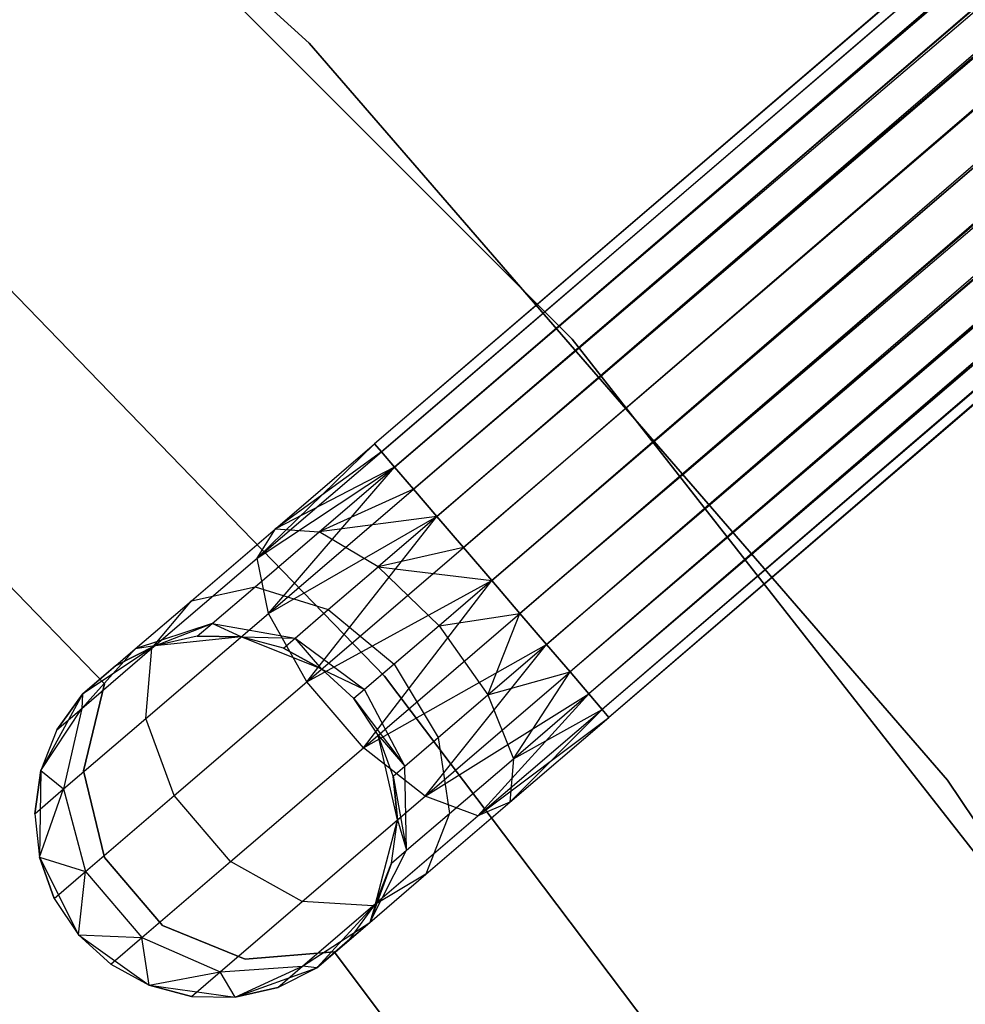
# Model space of a CAD drawing. Extents: x -189 to 189, y -189 to 189.
# Tile 276 of 338: x 30.23 to 35.44, y 25.75 to 31.17. Entities that reach past the tile are written whole.
import ezdxf

# ---------------------------------------------------------------- set-up
doc = ezdxf.new("R2010")
doc.units = 0
doc.header["$LTSCALE"] = 25.4
doc.layers.get('0').update_dxf_attribs({"linetype": 'CONTINUOUS'})

# ---------------------------------------------------------------- blocks, each defined once
blk = doc.blocks.new('NL2500012474_STL')
at = {"color": 0}
for p, q in [((318.6076, 110.3772, 177.3795), (223.4985, 28.8927, 177.6205)), ((318.6076, 110.3772, 177.3795), (223.4985, 28.8927, 177.3795)), ((318.6076, 110.3772, 177.3795), (223.4985, 28.8927, 177.6205)), ((318.6076, 110.3772, 177.3795), (223.4985, 28.8927, 177.3795)), ((223.536, 28.8489, 177.1454), (318.6076, 110.3772, 177.3795)), ((223.536, 28.8489, 177.1454), (318.6076, 110.3772, 177.3795)), ((223.6089, 28.7638, 176.9319), (318.6076, 110.3772, 177.3795)), ((223.6089, 28.7638, 176.9319), (318.6076, 110.3772, 177.3795)), ((318.6451, 110.3334, 177.8546), (223.4985, 28.8927, 177.6205)), ((318.6451, 110.3334, 177.8546), (223.4985, 28.8927, 177.6205)), ((318.6451, 110.3334, 177.8546), (223.536, 28.8489, 177.8546)), ((318.6451, 110.3334, 177.8546), (223.536, 28.8489, 177.8546)), ((318.6451, 110.3334, 177.8546), (223.6089, 28.7638, 178.0681)), ((318.6451, 110.3334, 177.8546), (223.6089, 28.7638, 178.0681)), ((223.6089, 28.7638, 176.9319), (318.718, 110.2483, 176.9319)), ((223.6089, 28.7638, 176.9319), (318.718, 110.2483, 176.9319)), ((223.7129, 28.6424, 176.7515), (318.718, 110.2483, 176.9319)), ((223.7129, 28.6424, 176.7515), (318.718, 110.2483, 176.9319)), ((223.842, 28.4918, 176.6146), (318.718, 110.2483, 176.9319)), ((223.842, 28.4918, 176.6146), (318.718, 110.2483, 176.9319)), ((318.822, 110.1269, 178.2485), (223.6089, 28.7638, 178.0681)), ((318.822, 110.1269, 178.2485), (223.6089, 28.7638, 178.0681)), ((318.822, 110.1269, 178.2485), (223.7129, 28.6424, 178.2485)), ((318.822, 110.1269, 178.2485), (223.7129, 28.6424, 178.2485)), ((318.9511, 109.9763, 176.6146), (223.842, 28.4918, 176.6146)), ((318.9511, 109.9763, 176.6146), (223.842, 28.4918, 176.6146)), ((223.9886, 28.3206, 176.5291), (318.9511, 109.9763, 176.6146)), ((223.9886, 28.3206, 176.5291), (318.9511, 109.9763, 176.6146)), ((224.1443, 28.1389, 176.5), (318.9511, 109.9763, 176.6146)), ((224.1443, 28.1389, 176.5), (318.9511, 109.9763, 176.6146)), ((319.0977, 109.8051, 178.4709), (223.7129, 28.6424, 178.2485)), ((319.0977, 109.8051, 178.4709), (223.7129, 28.6424, 178.2485)), ((319.0977, 109.8051, 178.4709), (223.842, 28.4918, 178.3855)), ((319.0977, 109.8051, 178.4709), (223.842, 28.4918, 178.3855)), ((319.0977, 109.8051, 178.4709), (223.9886, 28.3206, 178.4709)), ((319.0977, 109.8051, 178.4709), (223.9886, 28.3206, 178.4709)), ((319.2534, 109.6234, 178.5), (224.1443, 28.1389, 178.5)), ((319.2534, 109.6234, 178.5), (224.1443, 28.1389, 178.5)), ((224.1443, 28.1389, 176.5), (319.2534, 109.6234, 176.5)), ((224.1443, 28.1389, 176.5), (319.2534, 109.6234, 176.5)), ((224.3, 27.9571, 176.5291), (319.2534, 109.6234, 176.5)), ((224.3, 27.9571, 176.5291), (319.2534, 109.6234, 176.5)), ((224.4467, 27.7859, 176.6146), (319.2534, 109.6234, 176.5)), ((224.4467, 27.7859, 176.6146), (319.2534, 109.6234, 176.5)), ((319.4091, 109.4416, 178.4709), (224.3, 27.9571, 178.4709)), ((319.4091, 109.4416, 178.4709), (224.3, 27.9571, 178.4709)), ((319.5558, 109.2705, 176.6146), (224.4467, 27.7859, 176.6146)), ((319.5558, 109.2705, 176.6146), (224.4467, 27.7859, 176.6146)), ((319.5558, 109.2705, 176.6146), (224.5758, 27.6353, 176.7515)), ((319.5558, 109.2705, 176.6146), (224.5758, 27.6353, 176.7515)), ((319.5558, 109.2705, 176.6146), (224.6798, 27.5139, 176.9319)), ((319.5558, 109.2705, 176.6146), (224.6798, 27.5139, 176.9319)), ((319.6849, 109.1198, 178.2485), (224.3, 27.9571, 178.4709)), ((319.6849, 109.1198, 178.2485), (224.3, 27.9571, 178.4709)), ((319.6849, 109.1198, 178.2485), (224.4467, 27.7859, 178.3855)), ((319.6849, 109.1198, 178.2485), (224.4467, 27.7859, 178.3855)), ((319.6849, 109.1198, 178.2485), (224.5758, 27.6353, 178.2485)), ((319.6849, 109.1198, 178.2485), (224.5758, 27.6353, 178.2485)), ((319.7889, 108.9984, 176.9319), (224.6798, 27.5139, 176.9319)), ((319.7889, 108.9984, 176.9319), (224.6798, 27.5139, 176.9319)), ((319.7889, 108.9984, 176.9319), (224.7527, 27.4288, 177.1454)), ((319.7889, 108.9984, 176.9319), (224.7527, 27.4288, 177.1454)), ((319.7889, 108.9984, 176.9319), (224.7902, 27.385, 177.3795)), ((319.7889, 108.9984, 176.9319), (224.7902, 27.385, 177.3795)), ((319.8618, 108.9133, 177.8546), (224.5758, 27.6353, 178.2485)), ((319.8618, 108.9133, 177.8546), (224.5758, 27.6353, 178.2485)), ((319.8618, 108.9133, 177.8546), (224.6798, 27.5139, 178.0681)), ((319.8618, 108.9133, 177.8546), (224.6798, 27.5139, 178.0681)), ((319.8618, 108.9133, 177.8546), (224.7527, 27.4288, 177.8546)), ((319.8618, 108.9133, 177.8546), (224.7527, 27.4288, 177.8546)), ((319.8993, 108.8695, 177.3795), (224.7527, 27.4288, 177.8546)), ((319.8993, 108.8695, 177.3795), (224.7527, 27.4288, 177.8546)), ((319.8993, 108.8695, 177.3795), (224.7902, 27.385, 177.3795)), ((319.8993, 108.8695, 177.3795), (224.7902, 27.385, 177.6205)), ((319.8993, 108.8695, 177.3795), (224.7902, 27.385, 177.3795)), ((319.8993, 108.8695, 177.3795), (224.7902, 27.385, 177.6205)), ((223.1386, 31.1008, 186), (219.1571, 34.7097, 186)), ((219.1571, 34.7097, 187), (223.1386, 31.1008, 187)), ((223.1386, 31.1008, 186), (219.1571, 34.7097, 186)), ((219.1571, 34.7097, 187), (223.1386, 31.1008, 187)), ((224.5884, 29.4697, 186), (220.7929, 33.2652, 186)), ((220.7929, 33.2652, 178.5), (224.5884, 29.4697, 178.5)), ((224.5884, 29.4697, 186), (220.7929, 33.2652, 186)), ((220.7929, 33.2652, 178.5), (224.5884, 29.4697, 178.5)), ((219.9155, 31.3648, 186), (223.5538, 27.6126, 186)), ((223.5538, 27.6126, 178.5), (219.9155, 31.3648, 178.5)), ((223.5538, 27.6126, 178.5), (219.9155, 31.3648, 178.5)), ((219.9155, 31.3648, 186), (223.5538, 27.6126, 186)), ((226.6561, 27.0384, 186), (223.1386, 31.1008, 186)), ((223.1386, 31.1008, 186), (223.1386, 31.1008, 187)), ((223.1386, 31.1008, 187), (226.6561, 27.0384, 187)), ((223.1386, 31.1008, 186), (223.1386, 31.1008, 187)), ((226.6561, 27.0384, 186), (223.1386, 31.1008, 186)), ((223.1386, 31.1008, 187), (226.6561, 27.0384, 187)), ((219.8245, 29.8237, 185), (222.0106, 27.5692, 185)), ((222.0106, 27.5692, 183), (219.8245, 29.8237, 183)), ((222.0106, 27.5692, 183), (219.8245, 29.8237, 183)), ((219.8245, 29.8237, 185), (222.0106, 27.5692, 185)), ((227.8987, 25.2444, 186), (224.5884, 29.4697, 186)), ((224.5884, 29.4697, 178.5), (227.8987, 25.2444, 178.5)), ((224.5884, 29.4697, 186), (224.5884, 29.4697, 178.5)), ((227.8987, 25.2444, 186), (224.5884, 29.4697, 186)), ((224.5884, 29.4697, 178.5), (227.8987, 25.2444, 178.5)), ((224.5884, 29.4697, 186), (224.5884, 29.4697, 178.5)), ((222.8517, 28.2627, 177.3246), (223.4985, 28.8927, 177.3795)), ((222.8517, 28.2627, 177.3246), (223.4985, 28.8927, 177.3795)), ((222.9523, 28.4248, 177.7636), (223.4985, 28.8927, 177.3795)), ((222.9523, 28.4248, 177.7636), (223.4985, 28.8927, 177.6205)), ((222.9523, 28.4248, 177.7636), (223.4985, 28.8927, 177.3795)), ((222.9523, 28.4248, 177.7636), (223.4985, 28.8927, 177.6205)), ((223.4985, 28.8927, 177.3795), (223.536, 28.8489, 177.1454)), ((223.536, 28.8489, 177.8546), (223.4985, 28.8927, 177.6205)), ((223.536, 28.8489, 177.8546), (223.4985, 28.8927, 177.6205)), ((223.4985, 28.8927, 177.3795), (223.536, 28.8489, 177.1454)), ((222.8517, 28.2627, 177.3246), (223.536, 28.8489, 177.1454)), ((222.8517, 28.2627, 177.3246), (223.536, 28.8489, 177.1454)), ((223.536, 28.8489, 177.8546), (222.9523, 28.4248, 177.7636)), ((223.536, 28.8489, 177.8546), (222.9523, 28.4248, 177.7636)), ((223.536, 28.8489, 177.1454), (223.6089, 28.7638, 176.9319)), ((223.6089, 28.7638, 178.0681), (223.536, 28.8489, 177.8546)), ((223.6089, 28.7638, 178.0681), (223.536, 28.8489, 177.8546)), ((223.536, 28.8489, 177.1454), (223.6089, 28.7638, 176.9319)), ((222.8517, 28.2627, 177.3246), (223.6089, 28.7638, 176.9319)), ((222.8517, 28.2627, 177.3246), (223.6089, 28.7638, 176.9319)), ((222.9141, 27.9581, 176.9607), (223.6089, 28.7638, 176.9319)), ((222.9141, 27.9581, 176.9607), (223.6089, 28.7638, 176.9319)), ((223.6089, 28.7638, 178.0681), (222.9523, 28.4248, 177.7636)), ((223.6089, 28.7638, 178.0681), (222.9523, 28.4248, 177.7636)), ((223.1927, 28.4073, 178.1771), (223.6089, 28.7638, 178.0681)), ((223.1927, 28.4073, 178.1771), (223.6089, 28.7638, 178.0681)), ((223.6089, 28.7638, 176.9319), (223.7129, 28.6424, 176.7515)), ((223.7129, 28.6424, 178.2485), (223.6089, 28.7638, 178.0681)), ((223.7129, 28.6424, 178.2485), (223.6089, 28.7638, 178.0681)), ((223.6089, 28.7638, 176.9319), (223.7129, 28.6424, 176.7515)), ((222.9141, 27.9581, 176.9607), (223.7129, 28.6424, 176.7515)), ((222.9141, 27.9581, 176.9607), (223.7129, 28.6424, 176.7515)), ((223.7129, 28.6424, 178.2485), (223.1927, 28.4073, 178.1771)), ((223.7129, 28.6424, 178.2485), (223.1927, 28.4073, 178.1771)), ((223.7129, 28.6424, 176.7515), (223.842, 28.4918, 176.6146)), ((223.842, 28.4918, 178.3855), (223.7129, 28.6424, 178.2485)), ((223.842, 28.4918, 178.3855), (223.7129, 28.6424, 178.2485)), ((223.7129, 28.6424, 176.7515), (223.842, 28.4918, 176.6146)), ((222.9141, 27.9581, 176.9607), (223.842, 28.4918, 176.6146)), ((222.9141, 27.9581, 176.9607), (223.842, 28.4918, 176.6146)), ((223.1252, 27.5809, 176.7552), (223.842, 28.4918, 176.6146)), ((223.1252, 27.5809, 176.7552), (223.842, 28.4918, 176.6146)), ((223.842, 28.4918, 178.3855), (223.1927, 28.4073, 178.1771)), ((223.842, 28.4918, 178.3855), (223.1927, 28.4073, 178.1771)), ((223.842, 28.4918, 178.3855), (223.5181, 28.2143, 178.4703)), ((223.842, 28.4918, 178.3855), (223.5181, 28.2143, 178.4703)), ((223.842, 28.4918, 176.6146), (223.9886, 28.3206, 176.5291)), ((223.9886, 28.3206, 178.4709), (223.842, 28.4918, 178.3855)), ((223.9886, 28.3206, 178.4709), (223.842, 28.4918, 178.3855)), ((223.842, 28.4918, 176.6146), (223.9886, 28.3206, 176.5291)), ((222.4892, 28.0281, 178.171), (222.9523, 28.4248, 177.7636)), ((222.4892, 28.0281, 178.171), (222.9523, 28.4248, 177.7636)), ((222.84, 28.1051, 178.4875), (223.1927, 28.4073, 178.1771)), ((222.84, 28.1051, 178.4875), (223.1927, 28.4073, 178.1771)), ((222.8517, 28.2627, 177.3246), (222.9523, 28.4248, 177.7636)), ((222.8517, 28.2627, 177.3246), (222.9523, 28.4248, 177.7636)), ((222.9523, 28.4248, 177.7636), (223.1927, 28.4073, 178.1771)), ((222.9523, 28.4248, 177.7636), (223.1927, 28.4073, 178.1771)), ((223.5181, 28.2143, 178.4703), (223.1927, 28.4073, 178.1771)), ((223.5181, 28.2143, 178.4703), (223.1927, 28.4073, 178.1771)), ((223.1252, 27.5809, 176.7552), (223.9886, 28.3206, 176.5291)), ((223.1252, 27.5809, 176.7552), (223.9886, 28.3206, 176.5291)), ((223.9886, 28.3206, 178.4709), (223.5181, 28.2143, 178.4703)), ((223.9886, 28.3206, 178.4709), (223.5181, 28.2143, 178.4703)), ((223.9886, 28.3206, 176.5291), (224.1443, 28.1389, 176.5)), ((224.1443, 28.1389, 178.5), (223.9886, 28.3206, 178.4709)), ((224.1443, 28.1389, 178.5), (223.9886, 28.3206, 178.4709)), ((223.9886, 28.3206, 176.5291), (224.1443, 28.1389, 176.5)), ((222.2716, 27.7657, 177.8351), (222.8517, 28.2627, 177.3246)), ((222.2716, 27.7657, 177.8351), (222.8517, 28.2627, 177.3246)), ((222.9141, 27.9581, 176.9607), (222.8517, 28.2627, 177.3246)), ((222.9141, 27.9581, 176.9607), (222.8517, 28.2627, 177.3246)), ((223.2435, 27.979, 178.7119), (223.5181, 28.2143, 178.4703)), ((223.2435, 27.979, 178.7119), (223.5181, 28.2143, 178.4703)), ((223.5181, 28.2143, 178.4703), (224.1443, 28.1389, 178.5)), ((223.5181, 28.2143, 178.4703), (224.1443, 28.1389, 178.5)), ((223.5181, 28.2143, 178.4703), (223.8537, 27.8899, 178.5761)), ((223.5181, 28.2143, 178.4703), (223.8537, 27.8899, 178.5761)), ((223.1252, 27.5809, 176.7552), (224.1443, 28.1389, 176.5)), ((223.1252, 27.5809, 176.7552), (224.1443, 28.1389, 176.5)), ((223.4366, 27.2174, 176.7552), (224.1443, 28.1389, 176.5)), ((223.4366, 27.2174, 176.7552), (224.1443, 28.1389, 176.5)), ((224.1443, 28.1389, 178.5), (223.8537, 27.8899, 178.5761)), ((224.1443, 28.1389, 178.5), (223.8537, 27.8899, 178.5761)), ((224.3, 27.9571, 178.4709), (224.1443, 28.1389, 178.5)), ((224.1443, 28.1389, 176.5), (224.3, 27.9571, 176.5291)), ((224.3, 27.9571, 178.4709), (224.1443, 28.1389, 178.5)), ((224.1443, 28.1389, 176.5), (224.3, 27.9571, 176.5291)), ((222.4892, 28.0281, 178.171), (222.84, 28.1051, 178.4875)), ((222.4892, 28.0281, 178.171), (222.84, 28.1051, 178.4875)), ((222.6042, 27.9031, 178.952), (222.84, 28.1051, 178.4875)), ((222.6042, 27.9031, 178.952), (222.84, 28.1051, 178.4875)), ((222.84, 28.1051, 178.4875), (223.2435, 27.979, 178.7119)), ((222.84, 28.1051, 178.4875), (223.2435, 27.979, 178.7119)), ((222.1798, 27.763, 178.7808), (222.4892, 28.0281, 178.171)), ((222.1798, 27.763, 178.7808), (222.4892, 28.0281, 178.171)), ((222.2716, 27.7657, 177.8351), (222.4892, 28.0281, 178.171)), ((222.2716, 27.7657, 177.8351), (222.4892, 28.0281, 178.171)), ((222.237, 27.378, 177.5565), (222.9141, 27.9581, 176.9607)), ((222.237, 27.378, 177.5565), (222.9141, 27.9581, 176.9607)), ((223.1252, 27.5809, 176.7552), (222.9141, 27.9581, 176.9607)), ((223.1252, 27.5809, 176.7552), (222.9141, 27.9581, 176.9607)), ((223.06, 27.8218, 179.0735), (223.2435, 27.979, 178.7119)), ((223.06, 27.8218, 179.0735), (223.2435, 27.979, 178.7119)), ((223.2435, 27.979, 178.7119), (223.6073, 27.6788, 178.7929)), ((223.2435, 27.979, 178.7119), (223.6073, 27.6788, 178.7929)), ((223.4366, 27.2174, 176.7552), (224.3, 27.9571, 176.5291)), ((223.4366, 27.2174, 176.7552), (224.3, 27.9571, 176.5291)), ((223.8537, 27.8899, 178.5761), (224.3, 27.9571, 178.4709)), ((223.8537, 27.8899, 178.5761), (224.3, 27.9571, 178.4709)), ((224.1228, 27.5084, 178.4703), (224.3, 27.9571, 178.4709)), ((224.1228, 27.5084, 178.4703), (224.3, 27.9571, 178.4709)), ((224.4467, 27.7859, 178.3855), (224.3, 27.9571, 178.4709)), ((224.3, 27.9571, 176.5291), (224.4467, 27.7859, 176.6146)), ((224.4467, 27.7859, 178.3855), (224.3, 27.9571, 178.4709)), ((224.3, 27.9571, 176.5291), (224.4467, 27.7859, 176.6146)), ((222.6042, 27.9031, 178.952), (222.1798, 27.763, 178.7808)), ((222.6042, 27.9031, 178.952), (222.1798, 27.763, 178.7808)), ((222.2865, 27.7784, 179.5), (222.6042, 27.9031, 178.952)), ((222.2865, 27.7784, 179.5), (222.6042, 27.9031, 178.952)), ((222.5215, 27.8322, 179.5), (222.6042, 27.9031, 178.952)), ((222.5215, 27.8322, 179.5), (222.6042, 27.9031, 178.952)), ((222.6042, 27.9031, 178.952), (223.06, 27.8218, 179.0735)), ((222.7625, 27.8282, 179.5), (222.6042, 27.9031, 178.952)), ((222.7625, 27.8282, 179.5), (222.6042, 27.9031, 178.952)), ((222.6042, 27.9031, 178.952), (223.06, 27.8218, 179.0735)), ((223.8537, 27.8899, 178.5761), (223.6073, 27.6788, 178.7929)), ((223.8537, 27.8899, 178.5761), (223.6073, 27.6788, 178.7929)), ((223.8537, 27.8899, 178.5761), (224.1228, 27.5084, 178.4703)), ((223.8537, 27.8899, 178.5761), (224.1228, 27.5084, 178.4703)), ((222.5215, 27.8322, 179.5), (222.2865, 27.7784, 185)), ((222.5215, 27.8322, 179.5), (222.2865, 27.7784, 179.5)), ((222.5215, 27.8322, 179.5), (222.2865, 27.7784, 185)), ((222.5215, 27.8322, 179.5), (222.2865, 27.7784, 179.5)), ((222.7625, 27.8282, 185), (222.2865, 27.7784, 185)), ((222.7625, 27.8282, 185), (222.2865, 27.7784, 185)), ((222.7625, 27.8282, 179.5), (222.5215, 27.8322, 179.5)), ((222.5215, 27.8322, 179.5), (222.7625, 27.8282, 185)), ((222.5215, 27.8322, 179.5), (222.7625, 27.8282, 185)), ((222.7625, 27.8282, 179.5), (222.5215, 27.8322, 179.5)), ((223.2072, 27.6511, 185), (222.7625, 27.8282, 185)), ((222.9956, 27.7666, 179.5), (222.7625, 27.8282, 185)), ((223.2072, 27.6511, 185), (222.7625, 27.8282, 185)), ((222.9956, 27.7666, 179.5), (222.7625, 27.8282, 179.5)), ((222.7625, 27.8282, 179.5), (222.7625, 27.8282, 185)), ((222.9956, 27.7666, 179.5), (222.7625, 27.8282, 185)), ((222.7625, 27.8282, 179.5), (222.7625, 27.8282, 185)), ((222.7625, 27.8282, 179.5), (223.06, 27.8218, 179.0735)), ((222.7625, 27.8282, 179.5), (223.06, 27.8218, 179.0735)), ((222.9956, 27.7666, 179.5), (222.7625, 27.8282, 179.5)), ((222.9956, 27.7666, 179.5), (223.06, 27.8218, 179.0735)), ((222.9956, 27.7666, 179.5), (223.06, 27.8218, 179.0735)), ((223.2072, 27.6511, 179.5), (223.06, 27.8218, 179.0735)), ((223.06, 27.8218, 179.0735), (223.4427, 27.5378, 179.1173)), ((223.06, 27.8218, 179.0735), (223.4427, 27.5378, 179.1173)), ((223.2072, 27.6511, 179.5), (223.06, 27.8218, 179.0735)), ((223.4366, 27.2174, 176.7552), (224.4467, 27.7859, 176.6146)), ((223.4366, 27.2174, 176.7552), (224.4467, 27.7859, 176.6146)), ((223.777, 26.951, 176.9607), (224.4467, 27.7859, 176.6146)), ((223.777, 26.951, 176.9607), (224.4467, 27.7859, 176.6146)), ((224.1228, 27.5084, 178.4703), (224.4467, 27.7859, 178.3855)), ((224.1228, 27.5084, 178.4703), (224.4467, 27.7859, 178.3855)), ((224.5758, 27.6353, 178.2485), (224.4467, 27.7859, 178.3855)), ((224.4467, 27.7859, 176.6146), (224.5758, 27.6353, 176.7515)), ((224.4467, 27.7859, 176.6146), (224.5758, 27.6353, 176.7515)), ((224.5758, 27.6353, 178.2485), (224.4467, 27.7859, 178.3855)), ((221.884, 27.4336, 178.599), (222.2716, 27.7657, 177.8351)), ((221.884, 27.4336, 178.599), (222.2716, 27.7657, 177.8351)), ((222.1798, 27.763, 178.7808), (221.884, 27.4336, 178.599)), ((222.1798, 27.763, 178.7808), (221.884, 27.4336, 178.599)), ((222.2865, 27.7784, 185), (221.8881, 27.5131, 185)), ((222.2865, 27.7784, 185), (221.8881, 27.5131, 185)), ((221.8881, 27.5131, 179.5), (222.1798, 27.763, 178.7808)), ((221.8881, 27.5131, 179.5), (222.1798, 27.763, 178.7808)), ((222.2865, 27.7784, 179.5), (222.0712, 27.6699, 179.5)), ((222.0712, 27.6699, 179.5), (222.2865, 27.7784, 185)), ((222.0712, 27.6699, 179.5), (222.2865, 27.7784, 185)), ((222.2865, 27.7784, 179.5), (222.0712, 27.6699, 179.5)), ((222.0712, 27.6699, 179.5), (222.1798, 27.763, 178.7808)), ((222.0712, 27.6699, 179.5), (222.1798, 27.763, 178.7808)), ((222.2865, 27.7784, 179.5), (222.1798, 27.763, 178.7808)), ((222.2865, 27.7784, 179.5), (222.1798, 27.763, 178.7808)), ((222.237, 27.378, 177.5565), (222.2716, 27.7657, 177.8351)), ((222.237, 27.378, 177.5565), (222.2716, 27.7657, 177.8351)), ((222.2865, 27.7784, 179.5), (222.2865, 27.7784, 185)), ((222.2865, 27.7784, 179.5), (222.2865, 27.7784, 185)), ((223.2072, 27.6511, 179.5), (222.9956, 27.7666, 179.5)), ((222.9956, 27.7666, 179.5), (223.2072, 27.6511, 185)), ((222.9956, 27.7666, 179.5), (223.2072, 27.6511, 185)), ((223.2072, 27.6511, 179.5), (222.9956, 27.7666, 179.5)), ((223.6073, 27.6788, 178.7929), (223.4427, 27.5378, 179.1173)), ((223.6073, 27.6788, 178.7929), (223.4427, 27.5378, 179.1173)), ((223.6073, 27.6788, 178.7929), (223.8482, 27.2732, 178.7119)), ((223.6073, 27.6788, 178.7929), (223.8482, 27.2732, 178.7119)), ((222.0712, 27.6699, 179.5), (221.8881, 27.5131, 185)), ((222.0712, 27.6699, 179.5), (221.8881, 27.5131, 185)), ((223.3849, 27.4882, 185), (223.2072, 27.6511, 185)), ((223.3849, 27.4882, 179.5), (223.2072, 27.6511, 179.5)), ((223.2072, 27.6511, 179.5), (223.2072, 27.6511, 185)), ((223.3849, 27.4882, 185), (223.2072, 27.6511, 185)), ((223.2072, 27.6511, 179.5), (223.2072, 27.6511, 185)), ((223.2072, 27.6511, 179.5), (223.4427, 27.5378, 179.1173)), ((223.2072, 27.6511, 179.5), (223.4427, 27.5378, 179.1173)), ((223.3849, 27.4882, 179.5), (223.2072, 27.6511, 179.5)), ((223.777, 26.951, 176.9607), (224.5758, 27.6353, 176.7515)), ((223.777, 26.951, 176.9607), (224.5758, 27.6353, 176.7515)), ((224.1228, 27.5084, 178.4703), (224.5758, 27.6353, 178.2485)), ((224.1228, 27.5084, 178.4703), (224.5758, 27.6353, 178.2485)), ((224.2636, 27.1574, 178.1771), (224.5758, 27.6353, 178.2485)), ((224.2636, 27.1574, 178.1771), (224.5758, 27.6353, 178.2485)), ((224.6798, 27.5139, 178.0681), (224.5758, 27.6353, 178.2485)), ((224.5758, 27.6353, 176.7515), (224.6798, 27.5139, 176.9319)), ((224.5758, 27.6353, 176.7515), (224.6798, 27.5139, 176.9319)), ((224.6798, 27.5139, 178.0681), (224.5758, 27.6353, 178.2485)), ((222.0106, 27.5692, 185), (221.8948, 27.091, 185)), ((221.8948, 27.091, 183), (222.0106, 27.5692, 183)), ((221.8948, 27.091, 183), (222.0106, 27.5692, 183)), ((222.0106, 27.5692, 185), (221.8948, 27.091, 185)), ((222.0106, 27.5692, 185), (222.0106, 27.5692, 183)), ((222.0106, 27.5692, 185), (222.0106, 27.5692, 183)), ((222.3933, 26.9538, 177.3992), (223.1252, 27.5809, 176.7552)), ((222.3933, 26.9538, 177.3992), (223.1252, 27.5809, 176.7552)), ((223.4366, 27.2174, 176.7552), (223.1252, 27.5809, 176.7552)), ((223.4366, 27.2174, 176.7552), (223.1252, 27.5809, 176.7552)), ((223.5538, 27.6126, 186), (226.7035, 23.4418, 186)), ((226.7035, 23.4418, 178.5), (223.5538, 27.6126, 178.5)), ((223.5538, 27.6126, 178.5), (223.5538, 27.6126, 186)), ((223.5538, 27.6126, 178.5), (223.5538, 27.6126, 186)), ((226.7035, 23.4418, 178.5), (223.5538, 27.6126, 178.5)), ((223.5538, 27.6126, 186), (226.7035, 23.4418, 186)), ((221.8881, 27.5131, 185), (221.6587, 27.093, 185)), ((221.8881, 27.5131, 185), (221.6587, 27.093, 185)), ((221.8881, 27.5131, 179.5), (221.7479, 27.317, 179.5)), ((221.7479, 27.317, 179.5), (221.8881, 27.5131, 185)), ((221.7479, 27.317, 179.5), (221.8881, 27.5131, 185)), ((221.8881, 27.5131, 179.5), (221.7479, 27.317, 179.5)), ((221.8881, 27.5131, 179.5), (221.884, 27.4336, 178.599)), ((221.8881, 27.5131, 179.5), (221.884, 27.4336, 178.599)), ((221.8881, 27.5131, 179.5), (221.8881, 27.5131, 185)), ((221.8881, 27.5131, 179.5), (221.8881, 27.5131, 185)), ((223.4427, 27.5378, 179.1173), (223.3849, 27.4882, 179.5)), ((223.4427, 27.5378, 179.1173), (223.3849, 27.4882, 179.5)), ((223.6647, 27.116, 179.0735), (223.4427, 27.5378, 179.1173)), ((223.6647, 27.116, 179.0735), (223.4427, 27.5378, 179.1173)), ((223.777, 26.951, 176.9607), (224.6798, 27.5139, 176.9319)), ((223.777, 26.951, 176.9607), (224.6798, 27.5139, 176.9319)), ((224.0684, 26.8426, 177.3246), (224.6798, 27.5139, 176.9319)), ((224.0684, 26.8426, 177.3246), (224.6798, 27.5139, 176.9319)), ((224.2636, 27.1574, 178.1771), (224.6798, 27.5139, 178.0681)), ((224.2636, 27.1574, 178.1771), (224.6798, 27.5139, 178.0681)), ((224.7527, 27.4288, 177.8546), (224.6798, 27.5139, 178.0681)), ((224.6798, 27.5139, 176.9319), (224.7527, 27.4288, 177.1454)), ((224.6798, 27.5139, 176.9319), (224.7527, 27.4288, 177.1454)), ((224.7527, 27.4288, 177.8546), (224.6798, 27.5139, 178.0681)), ((223.5186, 27.2876, 185), (223.3849, 27.4882, 185)), ((223.5186, 27.2876, 179.5), (223.3849, 27.4882, 179.5)), ((223.3849, 27.4882, 179.5), (223.3849, 27.4882, 185)), ((223.5186, 27.2876, 185), (223.3849, 27.4882, 185)), ((223.3849, 27.4882, 179.5), (223.3849, 27.4882, 185)), ((223.3849, 27.4882, 179.5), (223.6647, 27.116, 179.0735)), ((223.5186, 27.2876, 179.5), (223.3849, 27.4882, 179.5)), ((223.3849, 27.4882, 179.5), (223.6647, 27.116, 179.0735)), ((223.8482, 27.2732, 178.7119), (224.1228, 27.5084, 178.4703)), ((223.8482, 27.2732, 178.7119), (224.1228, 27.5084, 178.4703)), ((224.1228, 27.5084, 178.4703), (224.2636, 27.1574, 178.1771)), ((224.1228, 27.5084, 178.4703), (224.2636, 27.1574, 178.1771)), ((221.6587, 27.093, 179.5), (221.884, 27.4336, 178.599)), ((221.6587, 27.093, 179.5), (221.884, 27.4336, 178.599)), ((221.7479, 27.317, 179.5), (221.884, 27.4336, 178.599)), ((221.7479, 27.317, 179.5), (221.884, 27.4336, 178.599)), ((221.884, 27.4336, 178.599), (221.7845, 26.9903, 178.4482)), ((221.884, 27.4336, 178.599), (221.7845, 26.9903, 178.4482)), ((224.0684, 26.8426, 177.3246), (224.7527, 27.4288, 177.1454)), ((224.0684, 26.8426, 177.3246), (224.7527, 27.4288, 177.1454)), ((224.244, 26.917, 177.7636), (224.7527, 27.4288, 177.8546)), ((224.244, 26.917, 177.7636), (224.7527, 27.4288, 177.8546)), ((224.2636, 27.1574, 178.1771), (224.7527, 27.4288, 177.8546)), ((224.2636, 27.1574, 178.1771), (224.7527, 27.4288, 177.8546)), ((224.7902, 27.385, 177.6205), (224.7527, 27.4288, 177.8546)), ((224.7527, 27.4288, 177.1454), (224.7902, 27.385, 177.3795)), ((224.7527, 27.4288, 177.1454), (224.7902, 27.385, 177.3795)), ((224.7902, 27.385, 177.6205), (224.7527, 27.4288, 177.8546)), ((221.7845, 26.9903, 178.4482), (222.237, 27.378, 177.5565)), ((221.7845, 26.9903, 178.4482), (222.237, 27.378, 177.5565)), ((222.3933, 26.9538, 177.3992), (222.237, 27.378, 177.5565)), ((222.3933, 26.9538, 177.3992), (222.237, 27.378, 177.5565)), ((224.0684, 26.8426, 177.3246), (224.7902, 27.385, 177.3795)), ((224.0684, 26.8426, 177.3246), (224.7902, 27.385, 177.3795)), ((224.244, 26.917, 177.7636), (224.7902, 27.385, 177.6205)), ((224.244, 26.917, 177.7636), (224.7902, 27.385, 177.3795)), ((224.244, 26.917, 177.7636), (224.7902, 27.385, 177.6205)), ((224.244, 26.917, 177.7636), (224.7902, 27.385, 177.3795)), ((221.7479, 27.317, 179.5), (221.6587, 27.093, 185)), ((221.7479, 27.317, 179.5), (221.6587, 27.093, 179.5)), ((221.7479, 27.317, 179.5), (221.6587, 27.093, 185)), ((221.7479, 27.317, 179.5), (221.6587, 27.093, 179.5)), ((223.6254, 26.821, 185), (223.5186, 27.2876, 185)), ((223.6003, 27.0608, 179.5), (223.5186, 27.2876, 185)), ((223.6254, 26.821, 185), (223.5186, 27.2876, 185)), ((223.6003, 27.0608, 179.5), (223.5186, 27.2876, 185)), ((223.6003, 27.0608, 179.5), (223.5186, 27.2876, 179.5)), ((223.5186, 27.2876, 179.5), (223.5186, 27.2876, 185)), ((223.5186, 27.2876, 179.5), (223.5186, 27.2876, 185)), ((223.5186, 27.2876, 179.5), (223.6647, 27.116, 179.0735)), ((223.5186, 27.2876, 179.5), (223.6647, 27.116, 179.0735)), ((223.6003, 27.0608, 179.5), (223.5186, 27.2876, 179.5)), ((223.6647, 27.116, 179.0735), (223.8482, 27.2732, 178.7119)), ((223.6647, 27.116, 179.0735), (223.8482, 27.2732, 178.7119)), ((223.8482, 27.2732, 178.7119), (223.9109, 26.8551, 178.4875)), ((223.8482, 27.2732, 178.7119), (223.9109, 26.8551, 178.4875)), ((222.7047, 26.5903, 177.3992), (223.4366, 27.2174, 176.7552)), ((222.7047, 26.5903, 177.3992), (223.4366, 27.2174, 176.7552)), ((223.777, 26.951, 176.9607), (223.4366, 27.2174, 176.7552)), ((223.777, 26.951, 176.9607), (223.4366, 27.2174, 176.7552)), ((223.9109, 26.8551, 178.4875), (224.2636, 27.1574, 178.1771)), ((223.9109, 26.8551, 178.4875), (224.2636, 27.1574, 178.1771)), ((224.2636, 27.1574, 178.1771), (224.244, 26.917, 177.7636)), ((224.2636, 27.1574, 178.1771), (224.244, 26.917, 177.7636)), ((221.6587, 27.093, 179.5), (221.6257, 26.8542, 179.5)), ((221.6257, 26.8542, 179.5), (221.6587, 27.093, 185)), ((221.6257, 26.8542, 179.5), (221.6587, 27.093, 185)), ((221.6587, 27.093, 179.5), (221.6257, 26.8542, 179.5)), ((221.6587, 27.093, 185), (221.6507, 26.6144, 185)), ((221.6587, 27.093, 185), (221.6507, 26.6144, 185)), ((221.6587, 27.093, 179.5), (221.6587, 27.093, 185)), ((221.6587, 27.093, 179.5), (221.6587, 27.093, 185)), ((221.6587, 27.093, 179.5), (221.7845, 26.9903, 178.4482)), ((221.6587, 27.093, 179.5), (221.7845, 26.9903, 178.4482)), ((221.8948, 27.091, 185), (221.8948, 27.091, 183)), ((221.8948, 27.091, 185), (221.8948, 27.091, 183)), ((221.8948, 27.091, 185), (222.0096, 26.6126, 185)), ((222.0096, 26.6126, 183), (221.8948, 27.091, 183)), ((222.0096, 26.6126, 183), (221.8948, 27.091, 183)), ((221.8948, 27.091, 185), (222.0096, 26.6126, 185)), ((223.6003, 27.0608, 179.5), (223.6647, 27.116, 179.0735)), ((223.6003, 27.0608, 179.5), (223.6647, 27.116, 179.0735)), ((223.6751, 26.6532, 178.952), (223.6647, 27.116, 179.0735)), ((223.6751, 26.6532, 178.952), (223.6647, 27.116, 179.0735)), ((223.6254, 26.821, 179.5), (223.6003, 27.0608, 179.5)), ((223.6003, 27.0608, 179.5), (223.6254, 26.821, 185)), ((223.6003, 27.0608, 179.5), (223.6254, 26.821, 185)), ((223.6003, 27.0608, 179.5), (223.6751, 26.6532, 178.952)), ((223.6254, 26.821, 179.5), (223.6003, 27.0608, 179.5)), ((223.6003, 27.0608, 179.5), (223.6751, 26.6532, 178.952)), ((229.6583, 22.5815, 186), (226.6561, 27.0384, 186)), ((226.6561, 27.0384, 186), (226.6561, 27.0384, 187)), ((226.6561, 27.0384, 187), (229.6583, 22.5815, 187)), ((226.6561, 27.0384, 186), (226.6561, 27.0384, 187)), ((229.6583, 22.5815, 186), (226.6561, 27.0384, 186)), ((226.6561, 27.0384, 187), (229.6583, 22.5815, 187)), ((221.6257, 26.8542, 179.5), (221.7845, 26.9903, 178.4482)), ((221.6257, 26.8542, 179.5), (221.7845, 26.9903, 178.4482)), ((221.6507, 26.6144, 179.5), (221.7845, 26.9903, 178.4482)), ((221.6507, 26.6144, 179.5), (221.7845, 26.9903, 178.4482)), ((221.7845, 26.9903, 178.4482), (221.9042, 26.5348, 178.3631)), ((221.7845, 26.9903, 178.4482), (221.9042, 26.5348, 178.3631)), ((221.9042, 26.5348, 178.3631), (222.3933, 26.9538, 177.3992)), ((221.9042, 26.5348, 178.3631), (222.3933, 26.9538, 177.3992)), ((222.7047, 26.5903, 177.3992), (222.3933, 26.9538, 177.3992)), ((222.7047, 26.5903, 177.3992), (222.3933, 26.9538, 177.3992)), ((223.0999, 26.3708, 177.5565), (223.777, 26.951, 176.9607)), ((223.0999, 26.3708, 177.5565), (223.777, 26.951, 176.9607)), ((224.0684, 26.8426, 177.3246), (223.777, 26.951, 176.9607)), ((224.0684, 26.8426, 177.3246), (223.777, 26.951, 176.9607)), ((223.781, 26.5203, 178.171), (224.244, 26.917, 177.7636)), ((223.781, 26.5203, 178.171), (224.244, 26.917, 177.7636)), ((224.244, 26.917, 177.7636), (224.0684, 26.8426, 177.3246)), ((224.244, 26.917, 177.7636), (224.0684, 26.8426, 177.3246)), ((221.6257, 26.8542, 179.5), (221.6507, 26.6144, 185)), ((221.6257, 26.8542, 179.5), (221.6507, 26.6144, 179.5)), ((221.6257, 26.8542, 179.5), (221.6507, 26.6144, 185)), ((221.6257, 26.8542, 179.5), (221.6507, 26.6144, 179.5)), ((223.4883, 26.3456, 177.8351), (224.0684, 26.8426, 177.3246)), ((223.4883, 26.3456, 177.8351), (224.0684, 26.8426, 177.3246)), ((223.5032, 26.3583, 185), (223.6254, 26.821, 185)), ((223.5032, 26.3583, 185), (223.6254, 26.821, 185)), ((223.5924, 26.5822, 179.5), (223.6254, 26.821, 185)), ((223.5924, 26.5822, 179.5), (223.6254, 26.821, 179.5)), ((223.5924, 26.5822, 179.5), (223.6254, 26.821, 185)), ((223.5924, 26.5822, 179.5), (223.6254, 26.821, 179.5)), ((223.6254, 26.821, 179.5), (223.6254, 26.821, 185)), ((223.6254, 26.821, 179.5), (223.6254, 26.821, 185)), ((223.6254, 26.821, 179.5), (223.6751, 26.6532, 178.952)), ((223.6254, 26.821, 179.5), (223.6751, 26.6532, 178.952)), ((223.6751, 26.6532, 178.952), (223.9109, 26.8551, 178.4875)), ((223.6751, 26.6532, 178.952), (223.9109, 26.8551, 178.4875)), ((223.9109, 26.8551, 178.4875), (223.781, 26.5203, 178.171)), ((223.9109, 26.8551, 178.4875), (223.781, 26.5203, 178.171)), ((223.4716, 26.2553, 178.7808), (223.6751, 26.6532, 178.952)), ((223.4716, 26.2553, 178.7808), (223.6751, 26.6532, 178.952)), ((223.5924, 26.5822, 179.5), (223.6751, 26.6532, 178.952)), ((223.5924, 26.5822, 179.5), (223.6751, 26.6532, 178.952)), ((221.6507, 26.6144, 185), (221.8661, 26.187, 185)), ((221.6507, 26.6144, 179.5), (221.6507, 26.6144, 185)), ((221.6507, 26.6144, 179.5), (221.6507, 26.6144, 185)), ((221.6507, 26.6144, 179.5), (221.7325, 26.3876, 179.5)), ((221.7325, 26.3876, 179.5), (221.6507, 26.6144, 185)), ((221.7325, 26.3876, 179.5), (221.6507, 26.6144, 185)), ((221.6507, 26.6144, 185), (221.8661, 26.187, 185)), ((221.6507, 26.6144, 179.5), (221.7325, 26.3876, 179.5)), ((221.6507, 26.6144, 179.5), (221.9042, 26.5348, 178.3631)), ((221.6507, 26.6144, 179.5), (221.9042, 26.5348, 178.3631)), ((222.0096, 26.6126, 185), (222.0096, 26.6126, 183)), ((222.0096, 26.6126, 185), (222.0096, 26.6126, 183)), ((222.0096, 26.6126, 185), (222.3297, 26.2389, 185)), ((222.3297, 26.2389, 183), (222.0096, 26.6126, 183)), ((222.3297, 26.2389, 183), (222.0096, 26.6126, 183)), ((222.0096, 26.6126, 185), (222.3297, 26.2389, 185)), ((222.2156, 26.1713, 178.3631), (222.7047, 26.5903, 177.3992)), ((222.2156, 26.1713, 178.3631), (222.7047, 26.5903, 177.3992)), ((223.0999, 26.3708, 177.5565), (222.7047, 26.5903, 177.3992)), ((223.0999, 26.3708, 177.5565), (222.7047, 26.5903, 177.3992)), ((223.5924, 26.5822, 179.5), (223.4716, 26.2553, 178.7808)), ((223.5924, 26.5822, 179.5), (223.4716, 26.2553, 178.7808)), ((223.5032, 26.3583, 179.5), (223.5924, 26.5822, 179.5)), ((223.5924, 26.5822, 179.5), (223.5032, 26.3583, 185)), ((223.5924, 26.5822, 179.5), (223.5032, 26.3583, 185)), ((223.5032, 26.3583, 179.5), (223.5924, 26.5822, 179.5)), ((221.7325, 26.3876, 179.5), (221.9042, 26.5348, 178.3631)), ((221.7325, 26.3876, 179.5), (221.9042, 26.5348, 178.3631)), ((221.8661, 26.187, 179.5), (221.9042, 26.5348, 178.3631)), ((221.8661, 26.187, 179.5), (221.9042, 26.5348, 178.3631)), ((221.9042, 26.5348, 178.3631), (222.2156, 26.1713, 178.3631)), ((221.9042, 26.5348, 178.3631), (222.2156, 26.1713, 178.3631)), ((223.4716, 26.2553, 178.7808), (223.781, 26.5203, 178.171)), ((223.4716, 26.2553, 178.7808), (223.781, 26.5203, 178.171)), ((223.781, 26.5203, 178.171), (223.4883, 26.3456, 177.8351)), ((223.781, 26.5203, 178.171), (223.4883, 26.3456, 177.8351)), ((221.7325, 26.3876, 179.5), (221.8661, 26.187, 185)), ((221.7325, 26.3876, 179.5), (221.8661, 26.187, 185)), ((221.7325, 26.3876, 179.5), (221.8661, 26.187, 179.5)), ((221.7325, 26.3876, 179.5), (221.8661, 26.187, 179.5)), ((222.6474, 25.9832, 178.4482), (223.0999, 26.3708, 177.5565)), ((222.6474, 25.9832, 178.4482), (223.0999, 26.3708, 177.5565)), ((223.4883, 26.3456, 177.8351), (223.0999, 26.3708, 177.5565)), ((223.4883, 26.3456, 177.8351), (223.0999, 26.3708, 177.5565)), ((223.1007, 26.0135, 178.599), (223.4883, 26.3456, 177.8351)), ((223.1007, 26.0135, 178.599), (223.4883, 26.3456, 177.8351)), ((223.1799, 26.0053, 185), (223.5032, 26.3583, 185)), ((223.1799, 26.0053, 185), (223.5032, 26.3583, 185)), ((223.3629, 26.1622, 179.5), (223.5032, 26.3583, 185)), ((223.3629, 26.1622, 179.5), (223.5032, 26.3583, 179.5)), ((223.3629, 26.1622, 179.5), (223.5032, 26.3583, 185)), ((223.3629, 26.1622, 179.5), (223.5032, 26.3583, 179.5)), ((223.5032, 26.3583, 179.5), (223.4716, 26.2553, 178.7808)), ((223.5032, 26.3583, 179.5), (223.4716, 26.2553, 178.7808)), ((223.5032, 26.3583, 179.5), (223.5032, 26.3583, 185)), ((223.5032, 26.3583, 179.5), (223.5032, 26.3583, 185)), ((222.3297, 26.2389, 185), (222.3297, 26.2389, 183)), ((222.3297, 26.2389, 185), (222.3297, 26.2389, 183)), ((222.3297, 26.2389, 185), (222.7849, 26.0521, 185)), ((222.7849, 26.0521, 183), (222.3297, 26.2389, 183)), ((222.7849, 26.0521, 183), (222.3297, 26.2389, 183)), ((222.3297, 26.2389, 185), (222.7849, 26.0521, 185)), ((223.1007, 26.0135, 178.599), (223.4716, 26.2553, 178.7808)), ((223.1007, 26.0135, 178.599), (223.4716, 26.2553, 178.7808)), ((223.1799, 26.0053, 179.5), (223.4716, 26.2553, 178.7808)), ((223.1799, 26.0053, 179.5), (223.4716, 26.2553, 178.7808)), ((223.3629, 26.1622, 179.5), (223.4716, 26.2553, 178.7808)), ((223.3629, 26.1622, 179.5), (223.4716, 26.2553, 178.7808)), ((221.8661, 26.187, 185), (222.2555, 25.9086, 185)), ((221.8661, 26.187, 185), (222.2555, 25.9086, 185)), ((221.8661, 26.187, 185), (222.0439, 26.0242, 179.5)), ((221.8661, 26.187, 179.5), (221.8661, 26.187, 185)), ((221.8661, 26.187, 179.5), (221.8661, 26.187, 185)), ((221.8661, 26.187, 179.5), (222.0439, 26.0242, 179.5)), ((221.8661, 26.187, 185), (222.0439, 26.0242, 179.5)), ((221.8661, 26.187, 179.5), (222.0439, 26.0242, 179.5)), ((221.8661, 26.187, 179.5), (222.2156, 26.1713, 178.3631)), ((221.8661, 26.187, 179.5), (222.2156, 26.1713, 178.3631)), ((222.0439, 26.0242, 179.5), (222.2156, 26.1713, 178.3631)), ((222.0439, 26.0242, 179.5), (222.2156, 26.1713, 178.3631)), ((222.2555, 25.9086, 179.5), (222.2156, 26.1713, 178.3631)), ((222.2156, 26.1713, 178.3631), (222.6474, 25.9832, 178.4482)), ((222.2555, 25.9086, 179.5), (222.2156, 26.1713, 178.3631)), ((222.2156, 26.1713, 178.3631), (222.6474, 25.9832, 178.4482)), ((223.3629, 26.1622, 179.5), (223.1799, 26.0053, 185)), ((223.3629, 26.1622, 179.5), (223.1799, 26.0053, 185)), ((222.7849, 26.0521, 185), (223.2752, 26.0932, 185)), ((223.2752, 26.0932, 183), (222.7849, 26.0521, 183)), ((223.2752, 26.0932, 183), (222.7849, 26.0521, 183)), ((222.7849, 26.0521, 185), (223.2752, 26.0932, 185)), ((222.7849, 26.0521, 185), (222.7849, 26.0521, 183)), ((222.7849, 26.0521, 185), (222.7849, 26.0521, 183)), ((223.2752, 26.0932, 185), (223.2752, 26.0932, 183)), ((223.2752, 26.0932, 185), (225.1669, 23.5881, 185)), ((225.1669, 23.5881, 183), (223.2752, 26.0932, 183)), ((223.2752, 26.0932, 185), (223.2752, 26.0932, 183)), ((225.1669, 23.5881, 183), (223.2752, 26.0932, 183)), ((223.2752, 26.0932, 185), (225.1669, 23.5881, 185)), ((222.0439, 26.0242, 179.5), (222.2555, 25.9086, 185)), ((222.0439, 26.0242, 179.5), (222.2555, 25.9086, 179.5)), ((222.0439, 26.0242, 179.5), (222.2555, 25.9086, 185)), ((222.0439, 26.0242, 179.5), (222.2555, 25.9086, 179.5)), ((222.6474, 25.9832, 178.4482), (223.1007, 26.0135, 178.599)), ((222.6474, 25.9832, 178.4482), (223.1007, 26.0135, 178.599)), ((222.7296, 25.8431, 179.5), (223.1007, 26.0135, 178.599)), ((222.7296, 25.8431, 179.5), (223.1007, 26.0135, 178.599)), ((222.7296, 25.8431, 185), (223.1799, 26.0053, 185)), ((222.7296, 25.8431, 185), (223.1799, 26.0053, 185)), ((222.9646, 25.8969, 179.5), (223.1007, 26.0135, 178.599)), ((222.9646, 25.8969, 179.5), (223.1007, 26.0135, 178.599)), ((222.9646, 25.8969, 179.5), (223.1799, 26.0053, 185)), ((222.9646, 25.8969, 179.5), (223.1799, 26.0053, 179.5)), ((222.9646, 25.8969, 179.5), (223.1799, 26.0053, 185)), ((222.9646, 25.8969, 179.5), (223.1799, 26.0053, 179.5)), ((223.1799, 26.0053, 179.5), (223.1007, 26.0135, 178.599)), ((223.1799, 26.0053, 179.5), (223.1007, 26.0135, 178.599)), ((223.1799, 26.0053, 179.5), (223.1799, 26.0053, 185)), ((223.1799, 26.0053, 179.5), (223.1799, 26.0053, 185)), ((222.2555, 25.9086, 179.5), (222.6474, 25.9832, 178.4482)), ((222.2555, 25.9086, 179.5), (222.6474, 25.9832, 178.4482)), ((222.4885, 25.8471, 179.5), (222.6474, 25.9832, 178.4482)), ((222.4885, 25.8471, 179.5), (222.6474, 25.9832, 178.4482)), ((222.7296, 25.8431, 179.5), (222.6474, 25.9832, 178.4482)), ((222.7296, 25.8431, 179.5), (222.6474, 25.9832, 178.4482)), ((222.2555, 25.9086, 185), (222.7296, 25.8431, 185)), ((222.2555, 25.9086, 179.5), (222.2555, 25.9086, 185)), ((222.2555, 25.9086, 179.5), (222.2555, 25.9086, 185)), ((222.2555, 25.9086, 179.5), (222.4885, 25.8471, 179.5)), ((222.4885, 25.8471, 179.5), (222.2555, 25.9086, 185)), ((222.4885, 25.8471, 179.5), (222.2555, 25.9086, 185)), ((222.2555, 25.9086, 185), (222.7296, 25.8431, 185)), ((222.2555, 25.9086, 179.5), (222.4885, 25.8471, 179.5)), ((222.7296, 25.8431, 179.5), (222.9646, 25.8969, 179.5)), ((222.9646, 25.8969, 179.5), (222.7296, 25.8431, 185)), ((222.9646, 25.8969, 179.5), (222.7296, 25.8431, 185)), ((222.7296, 25.8431, 179.5), (222.9646, 25.8969, 179.5)), ((222.4885, 25.8471, 179.5), (222.7296, 25.8431, 185)), ((222.4885, 25.8471, 179.5), (222.7296, 25.8431, 179.5)), ((222.4885, 25.8471, 179.5), (222.7296, 25.8431, 185)), ((222.4885, 25.8471, 179.5), (222.7296, 25.8431, 179.5)), ((222.7296, 25.8431, 179.5), (222.7296, 25.8431, 185)), ((222.7296, 25.8431, 179.5), (222.7296, 25.8431, 185))]:
    blk.add_line(p, q, dxfattribs=at)

msp = doc.modelspace()

# ---------------------------------------------------------------- block references
at = {"color": 0}
msp.add_blockref('NL2500012474_STL', (-191.3111, -0.0584, -1716.743), dxfattribs=at)

doc.saveas('drawing.dxf')
